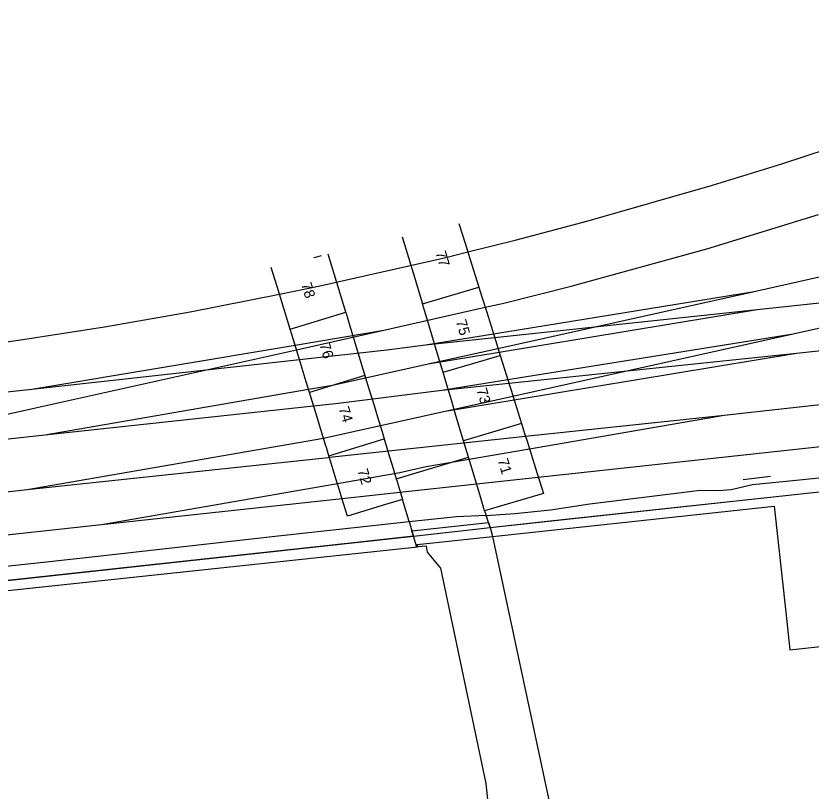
# Model space of a CAD drawing. Extents: x 161087 to 161922, y 382574 to 383873.
# Drawn here: x 161148.6 to 161223.7, y 383665.2 to 383738.3 of the extents above; entities that cross this region are included whole.
import ezdxf

# ---------------------------------------------------------------- set-up
doc = ezdxf.new("R2010")
doc.units = 0
for name, color, linetype in [('IMGEO_Hek', 7, 'Continuous'), ('IMGEO_Muur', 7, 'Continuous'), ('IMGEO_Pand', 7, 'Continuous'), ('IMGEO_Pand_nummerreeks', 7, 'Continuous'), ('IMGEO_Spoor', 7, 'Continuous'), ('IMGEO_Spoorbaan_halfverhard', 7, 'Continuous'), ('IMGEO_Terreindeel_gesloten', 7, 'Continuous'), ('IMGEO_Voetgangersgebied_open', 7, 'Continuous')]:
    doc.layers.add(name, color=color, linetype=linetype)

msp = doc.modelspace()

# ---------------------------------------------------------------- linework, layer by layer
at = {"layer": 'IMGEO_Hek'}
msp.add_lwpolyline([(161219.826, 383694.858), (161217.247, 383694.566)], dxfattribs=at)
at = {"layer": 'IMGEO_Muur'}
msp.add_lwpolyline([(161135.963, 383683.768), (161186.142, 383689.228), (161193.379, 383690.062), (161220.102, 383692.962), (161269.308, 383698.301), (161269.234, 383698.728)], dxfattribs=at)
at = {"layer": 'IMGEO_Pand'}
for points in [[(161190.425, 383718.745), (161191.01, 383716.877), (161191.459, 383715.444), (161192.307, 383712.735)], [(161185.087, 383717.491), (161185.676, 383715.529), (161186.109, 383714.089), (161186.989, 383711.159)], [(161179.74, 383710.372), (161179.083, 383712.533), (161178.646, 383713.972), (161178.078, 383715.843), (161178.078, 383715.843)], [(161177.421, 383715.689), (161176.764, 383715.49), (161176.752, 383715.531), (161176.752, 383715.531)], [(161174.499, 383708.765), (161173.705, 383711.355), (161173.263, 383712.797), (161172.716, 383714.583)], [(161186.989, 383711.159), (161192.307, 383712.735)], [(161192.307, 383712.735), (161192.598, 383711.805), (161193.048, 383710.369), (161193.878, 383707.716), (161194.324, 383706.292)], [(161188.931, 383704.695), (161188.812, 383705.091), (161188.379, 383706.533), (161187.612, 383709.086), (161187.18, 383710.525), (161186.989, 383711.159)], [(161174.499, 383708.765), (161179.74, 383710.372)], [(161179.74, 383710.372), (161180.198, 383708.861), (161180.635, 383707.424), (161181.372, 383704.997), (161181.556, 383704.391)], [(161176.331, 383702.789), (161176.018, 383703.811), (161175.251, 383706.312), (161174.81, 383707.752), (161174.499, 383708.765)], [(161188.931, 383704.695), (161194.324, 383706.292)], [(161194.324, 383706.292), (161194.328, 383706.279), (161194.893, 383704.473), (161195.258, 383703.307), (161195.35, 383703.014), (161195.708, 383701.87), (161196.341, 383699.85)], [(161190.873, 383698.23), (161190.655, 383698.956), (161190.152, 383700.631), (161189.719, 383702.071), (161189.629, 383702.372), (161189.19, 383703.833), (161188.931, 383704.695)], [(161181.556, 383704.391), (161176.331, 383702.789)], [(161181.556, 383704.391), (161181.809, 383703.557), (161181.97, 383703.029), (161182.413, 383701.569), (161182.736, 383700.507), (161183.173, 383699.067), (161183.372, 383698.412)], [(161178.162, 383696.814), (161177.924, 383697.592), (161177.841, 383697.864), (161177.4, 383699.302), (161176.893, 383700.955), (161176.458, 383702.373), (161176.446, 383702.415), (161176.331, 383702.789)], [(161196.341, 383699.85), (161190.873, 383698.23)], [(161196.341, 383699.85), (161196.432, 383699.558), (161196.659, 383698.834), (161196.889, 383698.097), (161197.11, 383697.392), (161197.784, 383695.238), (161198.241, 383693.779), (161198.403, 383693.262), (161192.859, 383691.62)], [(161178.162, 383696.814), (161183.372, 383698.412)], [(161183.372, 383698.412), (161183.441, 383698.186), (161183.884, 383696.725), (161184.123, 383695.937), (161184.518, 383694.637)], [(161191.338, 383696.684), (161191.094, 383697.494), (161191.027, 383697.717), (161190.873, 383698.23)], [(161185.107, 383692.7), (161183.514, 383692.212), (161179.912, 383691.108), (161179.698, 383691.806), (161179.294, 383693.124), (161179.25, 383693.267), (161178.854, 383694.56), (161178.372, 383696.131), (161178.162, 383696.814)], [(161192.859, 383691.62), (161192.397, 383693.157), (161191.958, 383694.619), (161191.459, 383696.279), (161191.338, 383696.684)], [(161184.518, 383694.637), (161184.56, 383694.501), (161184.756, 383693.853), (161185.107, 383692.7)], [(161193.598, 383689.194), (161194.195, 383689.253), (161220.192, 383692.075), (161221.278, 383682.07), (161221.665, 383678.505), (161271.781, 383683.946)], [(161193.598, 383689.194), (161199.371, 383662.293)], [(161186.448, 383688.202), (161186.241, 383688.18), (161136.915, 383682.91), (161136.175, 383682.831)], [(161186.56, 383688.214), (161186.448, 383688.202)], [(161193.45, 383661.641), (161193.015, 383665.892), (161188.736, 383686.211), (161187.451, 383687.731), (161187.38, 383688.302), (161186.56, 383688.214)]]:
    msp.add_lwpolyline(points, dxfattribs=at)
at = {"layer": 'IMGEO_Spoor'}
for points in [[(161191.27, 383716.047), (161195.859, 383717.188), (161202.491, 383718.941), (161214.357, 383722.345), (161220.907, 383724.373), (161227.423, 383726.497), (161239.061, 383730.561), (161250.571, 383734.93), (161258.821, 383738.319)], [(161218.288, 383712.331), (161234.547, 383715.952), (161245.767, 383718.627), (161257.728, 383721.76), (161263.28, 383723.351)], [(161192.905, 383710.825), (161194.656, 383711.222), (161201.023, 383712.82), (161213.832, 383716.342), (161224.367, 383719.597)], [(161173.484, 383712.077), (161177.163, 383712.807), (161189.202, 383715.533), (161191.27, 383716.047)], [(161127.827, 383705.088), (161131.24, 383705.457), (161140.731, 383706.587), (161148.857, 383707.714), (161156.968, 383708.987), (161165.063, 383710.406), (161173.484, 383712.077)], [(161193.683, 383708.338), (161218.288, 383712.331)], [(161194.116, 383706.956), (161218.288, 383712.331)], [(161218.572, 383710.612), (161228.589, 383711.699)], [(161183.333, 383708.656), (161192.905, 383710.825)], [(161193.793, 383707.989), (161218.572, 383710.612)], [(161194.229, 383706.597), (161218.572, 383710.612)], [(161221.982, 383708.326), (161228.893, 383709.862)], [(161174.961, 383707.26), (161183.333, 383708.656)], [(161175.094, 383706.824), (161183.333, 383708.656)], [(161187.288, 383707.3), (161193.683, 383708.338)], [(161195.04, 383704.004), (161221.982, 383708.326)], [(161195.528, 383702.444), (161221.982, 383708.326)], [(161187.288, 383707.3), (161193.793, 383707.989)], [(161150.102, 383703.113), (161174.961, 383707.26)], [(161150.465, 383701.348), (161175.094, 383706.824)], [(161175.375, 383705.906), (161183.636, 383706.819)], [(161183.636, 383706.819), (161187.288, 383707.3)], [(161187.53, 383705.492), (161194.116, 383706.956)], [(161222.285, 383706.489), (161227.256, 383707.028)], [(161187.53, 383705.492), (161194.229, 383706.597)], [(161195.146, 383703.664), (161222.285, 383706.489)], [(161195.638, 383702.094), (161222.285, 383706.489)], [(161150.102, 383703.113), (161175.375, 383705.906)], [(161178.511, 383703.486), (161187.53, 383705.492)], [(161188.804, 383703.004), (161195.04, 383704.004)], [(161129.52, 383700.894), (161150.102, 383703.113)], [(161151.337, 383698.786), (161176.238, 383703.093)], [(161176.238, 383703.093), (161178.511, 383703.486)], [(161188.804, 383703.004), (161195.146, 383703.664)], [(161215.464, 383700.648), (161238.98, 383703.271)], [(161178.791, 383701.767), (161188.804, 383703.004)], [(161189.115, 383701.018), (161195.528, 383702.444)], [(161197.924, 383694.791), (161269.476, 383702.559)], [(161151.337, 383698.786), (161176.713, 383701.541)], [(161176.713, 383701.541), (161178.791, 383701.767)], [(161189.115, 383701.018), (161195.638, 383702.094)], [(161143.553, 383699.811), (161150.465, 383701.348)], [(161177.785, 383698.498), (161189.115, 383701.018)], [(161196.714, 383698.659), (161215.464, 383700.648)], [(161197.083, 383697.477), (161215.464, 383700.648)], [(161143.858, 383697.974), (161151.337, 383698.786)], [(161187.035, 383697.632), (161196.714, 383698.659)], [(161149.672, 383693.643), (161177.654, 383698.475)], [(161177.654, 383698.475), (161177.785, 383698.498)], [(161178.205, 383696.674), (161187.035, 383697.632)], [(161187.338, 383695.795), (161197.083, 383697.477)], [(161149.672, 383693.643), (161178.088, 383696.661)], [(161178.088, 383696.661), (161178.205, 383696.674)], [(161184.847, 383695.241), (161187.338, 383695.795)], [(161178.959, 383694.217), (161184.847, 383695.241)], [(161185.15, 383693.404), (161197.924, 383694.791)], [(161156.697, 383690.346), (161178.959, 383694.217)], [(161143.817, 383692.972), (161149.672, 383693.643)], [(161179.398, 383692.786), (161185.15, 383693.404)], [(161156.697, 383690.346), (161179.398, 383692.786)], [(161134.744, 383687.955), (161156.697, 383690.346)]]:
    msp.add_lwpolyline(points, dxfattribs=at)
at = {"layer": 'IMGEO_Spoorbaan_halfverhard'}
for points in [[(161193.002, 383691.192), (161195.708, 383691.381), (161199.059, 383691.706), (161202.793, 383692.273), (161212.182, 383693.438), (161213.181, 383693.567), (161214.944, 383693.531), (161216.131, 383693.63), (161218.13, 383694.12), (161222.895, 383694.575), (161233.693, 383695.709), (161241.328, 383696.566), (161253.733, 383697.833), (161260.595, 383698.538), (161263.995, 383698.975), (161270.352, 383699.743)], [(161185.726, 383690.622), (161185.107, 383692.7)], [(161185.727, 383690.618), (161190.21, 383691.103), (161192.994, 383691.214)], [(161192.859, 383691.62), (161193.002, 383691.192)], [(161135.214, 383685.073), (161138.24, 383685.41), (161151.502, 383686.807), (161156.33, 383687.334), (161173.072, 383689.225), (161185.726, 383690.622)]]:
    msp.add_lwpolyline(points, dxfattribs=at)
at = {"layer": 'IMGEO_Terreindeel_gesloten'}
for points in [[(161193.379, 383690.062), (161199.043, 383690.677), (161220.102, 383692.962), (161269.308, 383698.301)], [(161185.727, 383690.618), (161185.992, 383689.73), (161186.139, 383689.237), (161186.142, 383689.228), (161193.379, 383690.062), (161193.229, 383690.511), (161192.994, 383691.214)], [(161186.142, 383689.228), (161180.483, 383688.612), (161135.963, 383683.768)]]:
    msp.add_lwpolyline(points, dxfattribs=at)
at = {"layer": 'IMGEO_Voetgangersgebied_open'}
for points in [[(161184.518, 383694.637), (161191.338, 383696.684)], [(161193.229, 383690.511), (161193.002, 383691.192)], [(161185.726, 383690.622), (161185.992, 383689.73)], [(161185.992, 383689.73), (161193.229, 383690.511)], [(161193.229, 383690.511), (161193.379, 383690.062)], [(161186.142, 383689.228), (161185.992, 383689.73)], [(161186.142, 383689.228), (161193.379, 383690.062)], [(161193.379, 383690.062), (161193.598, 383689.194)], [(161186.448, 383688.202), (161186.142, 383689.228)], [(161186.56, 383688.214), (161186.487, 383688.455), (161193.598, 383689.194)]]:
    msp.add_lwpolyline(points, dxfattribs=at)

# ---------------------------------------------------------------- texts
at = {"layer": 'IMGEO_Pand_nummerreeks'}
for s, rotation, p in [('77', 286.7142, (161188.203, 383715.982)), ('78', 287.14347, (161175.516, 383713.007)), ('75', 286.74544, (161190.124, 383709.503)), ('76', 286.68218, (161177.248, 383707.317)), ('73', 286.78666, (161192.073, 383703.044)), ('74', 287.2006, (161179.063, 383701.292)), ('71', 286.65293, (161194.073, 383696.41)), ('72', 286.91653, (161180.833, 383695.431))]:
    msp.add_text(s, height=1, rotation=rotation, dxfattribs=at).set_placement(p)

doc.saveas('drawing.dxf')
